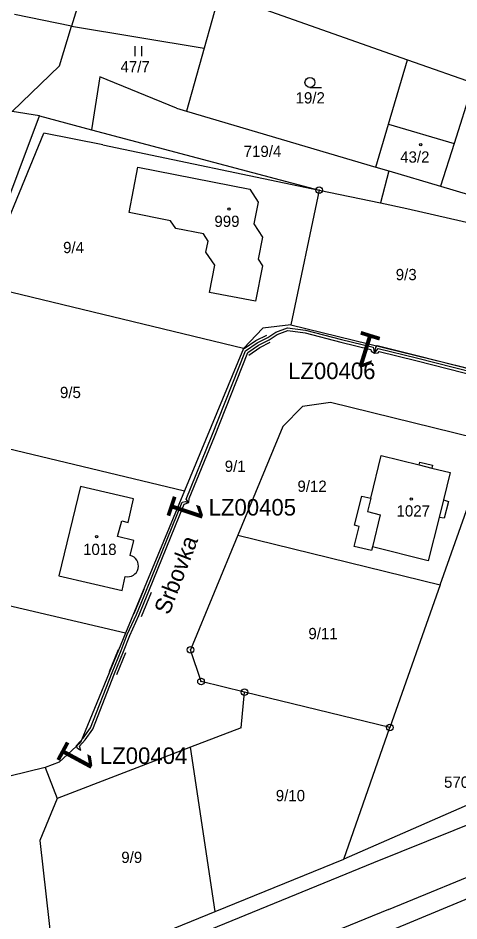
# Model space of a CAD drawing. Extents: x -738131 to -734179, y -1033447 to -1030078.
# Drawn here: x -736330.8 to -736264.2, y -1032303.4 to -1032166.9 of the extents above; entities that cross this region are included whole.
import ezdxf

# ---------------------------------------------------------------- set-up
doc = ezdxf.new("R2010")
doc.units = 0
for name, color, linetype in [('ftf_2010', 7, 'Continuous'), ('ftf_2140', 7, 'Continuous'), ('ftf_3010', 7, 'Continuous'), ('ftf_3010_ftf_3010_gtda_3015_gtda_3015_1', 7, 'Continuous'), ('ftf_3210', 7, 'Continuous'), ('ftf_nu', 7, 'Continuous'), ('Vrstva 1', 7, 'Continuous'), ('Vrstva 2', 7, 'Continuous'), ('Vrstva 3', 7, 'Continuous'), ('Vrstva 4', 7, 'Continuous'), ('Vrstva 5', 7, 'Continuous'), ('Vrstva 8', 7, 'Continuous')]:
    doc.layers.add(name, color=color, linetype=linetype)

msp = doc.modelspace()

# ---------------------------------------------------------------- linework, layer by layer
at = {"layer": 'ftf_2010'}
for points in [[(-736304.98, -1032240.11), (-736305.39, -1032239.62), (-736301.51, -1032230.04), (-736296.42, -1032217.19), (-736294.7, -1032216), (-736293.07, -1032215.19), (-736291.84, -1032214.41), (-736290.08, -1032213.75), (-736287.38, -1032214.07), (-736281.93, -1032215.51), (-736277.18, -1032216.68), (-736276.97, -1032217.56)], [(-736276.97, -1032217.56), (-736276.77, -1032216.69), (-736276.55, -1032216.42), (-736270.54, -1032217.9), (-736256.06, -1032221.58), (-736253.32, -1032220.8)], [(-736276.97, -1032217.56), (-736276.4, -1032216.87), (-736270.64, -1032218.28), (-736256.19, -1032221.96), (-736252.65, -1032223.55), (-736252.43, -1032224.99), (-736251.73, -1032226.58), (-736248.03, -1032235.72), (-736247.26, -1032236.91), (-736246.67, -1032237.03)], [(-736321.33, -1032277.6), (-736321.51, -1032276.96), (-736320.65, -1032275.97), (-736319.52, -1032274.37), (-736316.23, -1032265.98), (-736314.87, -1032262.64), (-736313.93, -1032260.22), (-736312.53, -1032257.21), (-736311.02, -1032253.51), (-736305.7, -1032240.38), (-736304.98, -1032240.11)]]:
    msp.add_lwpolyline(points, dxfattribs=at)
at = {"layer": 'ftf_2140'}
msp.add_lwpolyline([(-736321.33, -1032277.6), (-736321.82, -1032277.32), (-736321.95, -1032276.86), (-736320.97, -1032275.72), (-736319.87, -1032274.18), (-736316.6, -1032265.83), (-736315.24, -1032262.49), (-736314.29, -1032260.06), (-736312.89, -1032257.05), (-736311.39, -1032253.36), (-736306, -1032240.06), (-736305.54, -1032240), (-736304.98, -1032240.11), (-736304.93, -1032239.54), (-736301.14, -1032230.19), (-736296.09, -1032217.45), (-736294.5, -1032216.35), (-736292.87, -1032215.54), (-736291.66, -1032214.77), (-736290.03, -1032214.16), (-736287.45, -1032214.47), (-736282.03, -1032215.9), (-736277.51, -1032217.01), (-736277.45, -1032217.26), (-736276.97, -1032217.56), (-736276.41, -1032217.5), (-736276.25, -1032217.32), (-736270.74, -1032218.67), (-736256.32, -1032222.34)], dxfattribs=at)
at = {"layer": 'ftf_3210'}
for points in [[(-736296.65, -1032216.86), (-736294.9, -1032215.66), (-736293.24, -1032214.83)], [(-736295.96, -1032217.85), (-736294.29, -1032216.69), (-736292.71, -1032215.91)], [(-736313.27, -1032256.91), (-736311.76, -1032253.21)], [(-736312.16, -1032257.36), (-736310.65, -1032253.66)], [(-736316.97, -1032265.68), (-736315.61, -1032262.34)], [(-736315.86, -1032266.13), (-736314.5, -1032262.79)]]:
    msp.add_lwpolyline(points, dxfattribs=at)
at = {"layer": 'Vrstva 1'}
for points in [[(-736319.15, -1032156.54), (-736322.71, -1032168.15)], [(-736300.36, -1032163.17), (-736302.67, -1032171.47)], [(-736300.36, -1032163.17), (-736271.96, -1032173.23)], [(-736322.71, -1032168.15), (-736331.32, -1032166.39)], [(-736324.54, -1032174.18), (-736322.71, -1032168.15)], [(-736322.71, -1032168.15), (-736302.67, -1032171.47)], [(-736302.67, -1032171.47), (-736305.33, -1032181)], [(-736274.84, -1032182.95), (-736271.96, -1032173.23)], [(-736271.96, -1032173.23), (-736261.04, -1032177.1)], [(-736331.67, -1032181.03), (-736324.54, -1032174.18)], [(-736318.44, -1032175.82), (-736319.69, -1032183.8)], [(-736306.88, -1032180.54), (-736318.44, -1032175.82)], [(-736306.88, -1032180.54), (-736305.33, -1032181)], [(-736337.12, -1032207.13), (-736327.53, -1032181.71)], [(-736327.53, -1032181.71), (-736331.67, -1032181.03)], [(-736327.53, -1032181.71), (-736319.69, -1032183.8)], [(-736305.33, -1032181), (-736276.77, -1032189.45)], [(-736276.77, -1032189.45), (-736274.84, -1032182.95)], [(-736319.69, -1032183.8), (-736285.32, -1032192.94)], [(-736314.02, -1032196.31), (-736312.68, -1032189.45)], [(-736312.68, -1032189.45), (-736295.81, -1032192.79)], [(-736276.77, -1032189.45), (-736274.8, -1032190.03)], [(-736274.8, -1032190.03), (-736276.07, -1032194.86)], [(-736274.8, -1032190.03), (-736266.99, -1032192.35)], [(-736295.81, -1032192.79), (-736294.53, -1032194.74)], [(-736285.32, -1032192.94), (-736289.6, -1032213.28)], [(-736285.32, -1032192.94), (-736276.07, -1032194.86)], [(-736266.99, -1032192.35), (-736258.55, -1032194.85)], [(-736294.53, -1032194.74), (-736295.2, -1032198.04)], [(-736276.07, -1032194.86), (-736272.1, -1032195.69)], [(-736272.1, -1032195.69), (-736259.56, -1032198.6)], [(-736307.77, -1032197.59), (-736314.02, -1032196.31)], [(-736306.96, -1032198.74), (-736307.77, -1032197.59)], [(-736295.2, -1032198.04), (-736293.87, -1032200.05)], [(-736302.8, -1032199.55), (-736306.96, -1032198.74)], [(-736302.1, -1032200.65), (-736302.8, -1032199.55)], [(-736302.43, -1032202.3), (-736302.1, -1032200.65)], [(-736293.87, -1032200.05), (-736294.52, -1032203.39)], [(-736301.09, -1032204.26), (-736302.43, -1032202.3)], [(-736294.52, -1032203.39), (-736293.88, -1032204.39)], [(-736301.86, -1032208.41), (-736301.09, -1032204.26)], [(-736293.88, -1032204.39), (-736294.92, -1032209.72)], [(-736296.74, -1032216.86), (-736336.37, -1032207.29)], [(-736294.92, -1032209.72), (-736301.86, -1032208.41)], [(-736289.6, -1032213.28), (-736293.82, -1032213.77)], [(-736289.6, -1032213.28), (-736251.93, -1032222.52)], [(-736293.82, -1032213.77), (-736296.74, -1032216.86)], [(-736296.74, -1032216.86), (-736305.65, -1032238.38)], [(-736287.84, -1032225.62), (-736290.8, -1032228.67)], [(-736283.63, -1032225.04), (-736287.84, -1032225.62)], [(-736258.64, -1032231.17), (-736283.63, -1032225.04)], [(-736345.31, -1032228.83), (-736305.65, -1032238.38)], [(-736290.8, -1032228.67), (-736297.61, -1032245.09)], [(-736277.54, -1032239.47), (-736275.97, -1032233.05)], [(-736275.97, -1032233.05), (-736270.2, -1032234.46)], [(-736267.03, -1032252.59), (-736260.27, -1032233.37)], [(-736270.2, -1032234.46), (-736270.1, -1032234.04)], [(-736270.1, -1032234.04), (-736268.23, -1032234.51)], [(-736268.23, -1032234.51), (-736268.31, -1032234.93)], [(-736268.31, -1032234.93), (-736265.55, -1032235.6)], [(-736265.55, -1032235.6), (-736266.57, -1032239.72)], [(-736321.37, -1032237.7), (-736324.65, -1032251.19)], [(-736313.38, -1032239.57), (-736321.37, -1032237.7)], [(-736305.65, -1032238.38), (-736314.55, -1032259.88)], [(-736279.97, -1032243.55), (-736278.86, -1032239.15)], [(-736278.86, -1032239.15), (-736277.54, -1032239.47)], [(-736314.16, -1032243.13), (-736313.38, -1032239.57)], [(-736266.57, -1032239.72), (-736265.79, -1032239.96)], [(-736265.79, -1032239.96), (-736266.42, -1032242.5)], [(-736315.75, -1032245.29), (-736315.13, -1032242.9)], [(-736315.13, -1032242.9), (-736314.16, -1032243.13)], [(-736267.22, -1032242.39), (-736268.84, -1032248.93)], [(-736266.42, -1032242.5), (-736267.22, -1032242.39)], [(-736280.02, -1032246.79), (-736279.26, -1032243.75)], [(-736279.26, -1032243.75), (-736279.97, -1032243.55)], [(-736313.32, -1032245.86), (-736315.75, -1032245.29)], [(-736313.85, -1032248.12), (-736313.32, -1032245.86)], [(-736297.61, -1032245.09), (-736304.75, -1032262.38)], [(-736297.61, -1032245.09), (-736267.03, -1032252.59)], [(-736277.42, -1032247.38), (-736280.02, -1032246.79)], [(-736277.29, -1032246.84), (-736277.42, -1032247.38)], [(-736268.84, -1032248.93), (-736277.29, -1032246.84)], [(-736314.55, -1032259.88), (-736352.83, -1032250.89)], [(-736324.65, -1032251.19), (-736315.09, -1032253.44)], [(-736315.09, -1032253.44), (-736314.6, -1032251.32)], [(-736267.03, -1032252.59), (-736274.66, -1032274.14)], [(-736314.55, -1032259.88), (-736321.38, -1032276.39)], [(-736303.16, -1032267.19), (-736304.75, -1032262.38)], [(-736296.58, -1032268.8), (-736303.16, -1032267.19)], [(-736297.08, -1032274.16), (-736296.58, -1032268.8)], [(-736274.66, -1032274.14), (-736296.58, -1032268.8)], [(-736297.08, -1032274.16), (-736304.74, -1032277.11)], [(-736281.6, -1032294.02), (-736274.66, -1032274.14)], [(-736304.74, -1032277.11), (-736324.89, -1032284.85)], [(-736321.38, -1032276.39), (-736324.57, -1032279.37)], [(-736301.01, -1032301.92), (-736304.74, -1032277.11)], [(-736277.07, -1032294.54), (-736236.81, -1032278.32)], [(-736326.68, -1032280.18), (-736371.09, -1032291.04)], [(-736324.57, -1032279.37), (-736326.68, -1032280.18)], [(-736326.68, -1032280.18), (-736324.89, -1032284.85)], [(-736274.85, -1032301.61), (-736224.86, -1032281.07)], [(-736220.77, -1032282.48), (-736287.41, -1032310.18)], [(-736257.77, -1032283.59), (-736281.6, -1032294.02)], [(-736324.89, -1032284.85), (-736327.52, -1032291.22)], [(-736327.52, -1032291.22), (-736325.19, -1032311.77)], [(-736346.81, -1032323.08), (-736277.07, -1032294.54)], [(-736301.01, -1032301.92), (-736281.6, -1032294.02)], [(-736274.85, -1032301.61), (-736344.52, -1032330.1)], [(-736325.19, -1032311.77), (-736301.01, -1032301.92)]]:
    msp.add_lwpolyline(points, dxfattribs=at)
msp.add_arc((-736314.25, -1032249.72), 1.64, 257.5389, 76.0799, dxfattribs=at)
at = {"layer": 'Vrstva 3'}
for p, q in [((-736313.12, -1032172.69), (-736313.12, -1032171.19)), ((-736312.12, -1032172.69), (-736312.12, -1032171.19)), ((-736286.71, -1032177.42), (-736284.96, -1032177.42))]:
    msp.add_line(p, q, dxfattribs=at)
msp.add_circle((-736286.71, -1032176.67), 0.75, dxfattribs=at)
at = {"layer": 'Vrstva 4'}
for points in [[(-736262.26, -1032177.45), (-736264.94, -1032185.89)], [(-736274.84, -1032182.95), (-736264.94, -1032185.89)], [(-736336.37, -1032207.29), (-736326.88, -1032184.34)], [(-736318, -1032186.09), (-736326.88, -1032184.34)], [(-736318, -1032186.09), (-736285.32, -1032192.94)], [(-736264.94, -1032185.89), (-736266.99, -1032192.35)], [(-736270.2, -1032234.46), (-736268.31, -1032234.93)], [(-736277.54, -1032239.47), (-736278.04, -1032241.51)], [(-736266.57, -1032239.72), (-736267.22, -1032242.39)], [(-736278.04, -1032241.51), (-736276.11, -1032242)], [(-736276.11, -1032242), (-736277.29, -1032246.84)]]:
    msp.add_lwpolyline(points, dxfattribs=at)
at = {"layer": 'Vrstva 5'}
for centre in [(-736269.99, -1032186.06), (-736298.94, -1032195.8), (-736271.41, -1032239.62), (-736318.94, -1032245.29)]:
    msp.add_circle(centre, 0.175, dxfattribs=at)
at = {"layer": 'Vrstva 8'}
for centre, radius in [((-736285.32, -1032192.94), 0.5), ((-736285.32, -1032192.94), 0.0303), ((-736304.75, -1032262.38), 0.5), ((-736304.75, -1032262.38), 0.0303), ((-736303.16, -1032267.19), 0.5), ((-736303.16, -1032267.19), 0.0303), ((-736296.58, -1032268.8), 0.5), ((-736296.58, -1032268.8), 0.0303), ((-736274.66, -1032274.14), 0.5), ((-736274.66, -1032274.14), 0.0303)]:
    msp.add_circle(centre, radius, dxfattribs=at)

# ---------------------------------------------------------------- texts
at = {"layer": 'ftf_3010'}
for rotation, p in [(162.6923, (-736275.58, -1032215.27)), (251.6061, (-736307.24, -1032238.67)), (241.6081, (-736323.3, -1032275.79))]:
    msp.add_text('1', height=5.2, rotation=rotation, dxfattribs=at).set_placement(p)
at = {"layer": 'ftf_3010_ftf_3010_gtda_3015_gtda_3015_1'}
for s, p in [('LZ00406', (-736290.01, -1032221.49)), ('LZ00405', (-736302.01, -1032242.1)), ('LZ00404', (-736318.43, -1032279.63))]:
    msp.add_text(s, height=2.5, dxfattribs=at).set_placement(p)
at = {"layer": 'ftf_nu'}
msp.add_text('Srbovka', height=2.5, rotation=68.9149, dxfattribs=at).set_placement((-736307.98, -1032257.22))
at = {"layer": 'Vrstva 2'}
for s, p in [('47/7', (-736315.32, -1032175.14)), ('19/2', (-736288.88, -1032179.84)), ('719/4', (-736296.72, -1032187.93)), ('43/2', (-736273.09, -1032188.78)), ('999', (-736301.14, -1032198.49)), ('9/4', (-736323.99, -1032202.45)), ('9/3', (-736273.76, -1032206.54)), ('9/5', (-736324.46, -1032224.35)), ('9/1', (-736299.58, -1032235.5)), ('9/12', (-736288.6, -1032238.52)), ('1027', (-736273.64, -1032242.25)), ('1018', (-736320.97, -1032248.06)), ('9/11', (-736286.95, -1032260.78)), ('9/10', (-736291.87, -1032285.26)), ('9/9', (-736315.2, -1032294.59))]:
    msp.add_text(s, height=1.7, dxfattribs=at).set_placement(p)
at = {"layer": 'Vrstva 8'}
msp.add_text('570', height=1.7, dxfattribs=at).set_placement((-736266.46, -1032283.23))

doc.saveas('drawing.dxf')
